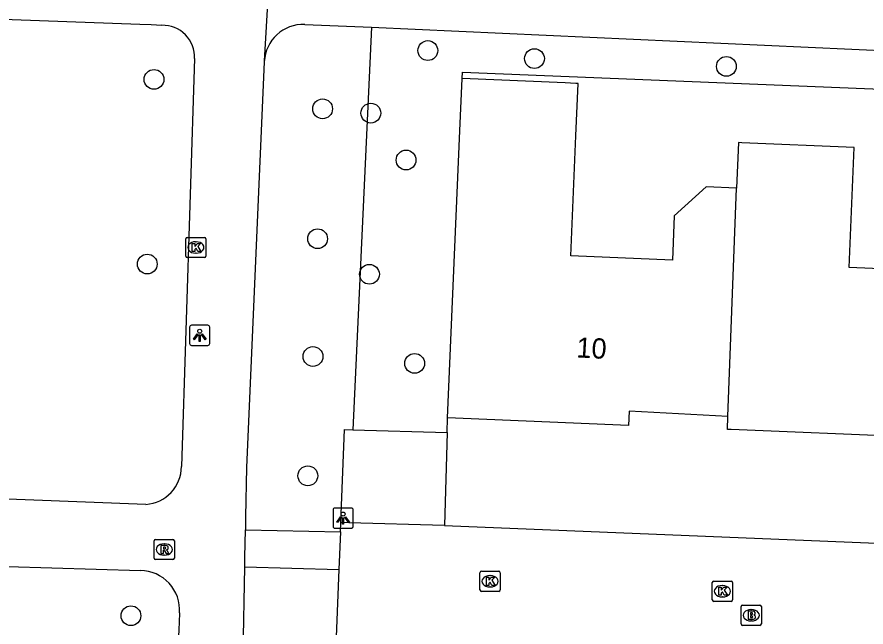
# Model space of a CAD drawing. Extents: x 160787 to 161428, y 386828 to 387483.
# Drawn here: x 161138.66 to 161180.65, y 386928.07 to 386958.22 of the extents above; entities that cross this region are included whole.
import ezdxf

# ---------------------------------------------------------------- set-up
doc = ezdxf.new("R2010")
doc.units = 0
for name, color, linetype in [('IMGEO_Boom', 7, 'Continuous'), ('IMGEO_Brandkraan', 7, 'Continuous'), ('IMGEO_Groenvoorziening', 7, 'Continuous'), ('IMGEO_Kolk', 7, 'Continuous'), ('IMGEO_Lichtpunt', 7, 'Continuous'), ('IMGEO_Pand', 7, 'Continuous'), ('IMGEO_Pand_nummerreeks', 7, 'Continuous'), ('IMGEO_Parkeervlak_open', 7, 'Continuous'), ('IMGEO_Rioolput', 7, 'Continuous'), ('IMGEO_Voetpad_open', 7, 'Continuous')]:
    doc.layers.add(name, color=color, linetype=linetype)

msp = doc.modelspace()

# ---------------------------------------------------------------- linework, layer by layer
at = {"layer": 'IMGEO_Boom'}
for centre in [(161158.98, 386956.561), (161164.252, 386956.162), (161173.744, 386955.777), (161145.436, 386955.135), (161153.776, 386953.68), (161156.161, 386953.468), (161157.904, 386951.15), (161153.527, 386947.26), (161145.102, 386946.006), (161156.092, 386945.501), (161153.299, 386941.438), (161158.327, 386941.096), (161153.044, 386935.541), (161144.293, 386928.624)]:
    msp.add_circle(centre, 0.489, dxfattribs=at)
at = {"layer": 'IMGEO_Brandkraan'}
for p, q in [((161174.547, 386929.147), (161175.399, 386929.147)), ((161174.472, 386928.221), (161174.472, 386929.073)), ((161174.96, 386928.927), (161174.985, 386928.927)), ((161175.473, 386929.073), (161175.473, 386928.221)), ((161174.983, 386928.367), (161174.958, 386928.367)), ((161175.399, 386928.147), (161174.547, 386928.147))]:
    msp.add_line(p, q, dxfattribs=at)
for points in [[(161174.547, 386929.147), (161175.399, 386929.147)], [(161174.472, 386928.221), (161174.472, 386929.073)], [(161174.82, 386928.847), (161174.82, 386928.447), (161175.033, 386928.447)], [(161175.051, 386928.847), (161174.82, 386928.847)], [(161174.999, 386928.766), (161174.945, 386928.766), (161174.945, 386928.69)], [(161174.945, 386928.69), (161174.998, 386928.69)], [(161175.473, 386929.073), (161175.473, 386928.221)], [(161175.007, 386928.614), (161174.945, 386928.614), (161174.945, 386928.533)], [(161174.945, 386928.533), (161175.007, 386928.533)], [(161175.399, 386928.147), (161174.547, 386928.147)]]:
    msp.add_lwpolyline(points, dxfattribs=at)
for centre, radius, start, end in [((161174.549, 386929.071), 0.0765, 91.552, 178.448), ((161174.549, 386929.071), 0.0765, 91.552, 178.448), ((161175.397, 386929.071), 0.0765, 1.552, 88.448), ((161175.397, 386929.071), 0.0765, 1.552, 88.448), ((161175, 386928.728), 0.0379, 267.8285, 90.9355), ((161175.055, 386928.702), 0.145, 59.4692, 91.5367), ((161175.08, 386928.749), 0.0922, 285.5137, 58.1501), ((161175.008, 386928.573), 0.0404, 269.8759, 90.5077), ((161175.039, 386928.698), 0.251, 268.6676, 293.5347), ((161175.085, 386928.557), 0.105, 301.3115, 78.989), ((161174.549, 386928.223), 0.0765, 181.552, 268.448), ((161174.549, 386928.223), 0.0765, 181.552, 268.448), ((161175.397, 386928.223), 0.0765, 271.552, 358.448), ((161175.397, 386928.223), 0.0765, 271.552, 358.448)]:
    msp.add_arc(centre, radius, start, end, dxfattribs=at)
for centre, major_axis, ratio, start_param, end_param in [((161174.959, 386928.647), (-0.387, 0.002), 0.722429, 4.712389, 7.853982), ((161174.984, 386928.647), (-0.39, 0.002), 0.717154, 1.570796, 4.712389)]:
    msp.add_ellipse(centre, major_axis=major_axis, ratio=ratio, start_param=start_param, end_param=end_param, dxfattribs=at)
at = {"layer": 'IMGEO_Groenvoorziening'}
for points in [[(161156.191, 386957.722), (161155.272, 386937.814)], [(161160.676, 386955.179), (161160.69, 386955.487), (161215.866, 386953.251), (161219.516, 386953.103), (161229.654, 386952.691), (161229.444, 386946.775)], [(161159.93, 386937.679), (161159.951, 386938.404)]]:
    msp.add_lwpolyline(points, dxfattribs=at)
at = {"layer": 'IMGEO_Kolk'}
for p, q in [((161147.005, 386946.402), (161147.005, 386947.254)), ((161147.08, 386947.328), (161147.932, 386947.328)), ((161148.006, 386947.254), (161148.006, 386946.402)), ((161147.493, 386947.108), (161147.518, 386947.108)), ((161147.932, 386946.328), (161147.08, 386946.328)), ((161147.516, 386946.548), (161147.491, 386946.548)), ((161161.632, 386930.827), (161162.484, 386930.827)), ((161161.557, 386929.901), (161161.557, 386930.753)), ((161162.045, 386930.607), (161162.07, 386930.607)), ((161162.558, 386930.753), (161162.558, 386929.901)), ((161162.068, 386930.047), (161162.043, 386930.047)), ((161173.047, 386929.41), (161173.047, 386930.262)), ((161173.122, 386930.336), (161173.974, 386930.336)), ((161173.535, 386930.116), (161173.56, 386930.116)), ((161174.048, 386930.262), (161174.048, 386929.41)), ((161162.484, 386929.827), (161161.632, 386929.827)), ((161173.558, 386929.556), (161173.533, 386929.556)), ((161173.974, 386929.336), (161173.122, 386929.336))]:
    msp.add_line(p, q, dxfattribs=at)
for points in [[(161147.005, 386946.402), (161147.005, 386947.254)], [(161147.08, 386947.328), (161147.932, 386947.328)], [(161148.006, 386947.254), (161148.006, 386946.402)], [(161147.326, 386947.028), (161147.449, 386947.028), (161147.449, 386946.877), (161147.579, 386947.028), (161147.743, 386947.028), (161147.597, 386946.877), (161147.75, 386946.628), (161147.598, 386946.628), (161147.513, 386946.792), (161147.449, 386946.725), (161147.449, 386946.628), (161147.326, 386946.628), (161147.326, 386947.028)], [(161147.932, 386946.328), (161147.08, 386946.328)], [(161161.632, 386930.827), (161162.484, 386930.827)], [(161161.557, 386929.901), (161161.557, 386930.753)], [(161161.878, 386930.527), (161162.001, 386930.527), (161162.001, 386930.376), (161162.131, 386930.527), (161162.295, 386930.527), (161162.149, 386930.376), (161162.302, 386930.127), (161162.15, 386930.127), (161162.065, 386930.291), (161162.001, 386930.224), (161162.001, 386930.127), (161161.878, 386930.127), (161161.878, 386930.527)], [(161162.558, 386930.753), (161162.558, 386929.901)], [(161173.047, 386929.41), (161173.047, 386930.262)], [(161173.122, 386930.336), (161173.974, 386930.336)], [(161173.368, 386930.036), (161173.491, 386930.036), (161173.491, 386929.885), (161173.621, 386930.036), (161173.785, 386930.036), (161173.639, 386929.885), (161173.792, 386929.636), (161173.64, 386929.636), (161173.555, 386929.8), (161173.491, 386929.733), (161173.491, 386929.636), (161173.368, 386929.636), (161173.368, 386930.036)], [(161174.048, 386930.262), (161174.048, 386929.41)], [(161162.484, 386929.827), (161161.632, 386929.827)], [(161173.974, 386929.336), (161173.122, 386929.336)]]:
    msp.add_lwpolyline(points, dxfattribs=at)
for centre, start, end in [((161147.082, 386947.252), 91.552, 178.448), ((161147.082, 386947.252), 91.552, 178.448), ((161147.93, 386947.252), 1.552, 88.448), ((161147.93, 386947.252), 1.552, 88.448), ((161147.082, 386946.404), 181.552, 268.448), ((161147.082, 386946.404), 181.552, 268.448), ((161147.93, 386946.404), 271.552, 358.448), ((161147.93, 386946.404), 271.552, 358.448), ((161161.634, 386930.751), 91.552, 178.448), ((161161.634, 386930.751), 91.552, 178.448), ((161162.482, 386930.751), 1.552, 88.448), ((161162.482, 386930.751), 1.552, 88.448), ((161173.124, 386930.26), 91.552, 178.448), ((161173.124, 386930.26), 91.552, 178.448), ((161173.972, 386930.26), 1.552, 88.448), ((161173.972, 386930.26), 1.552, 88.448), ((161161.634, 386929.903), 181.552, 268.448), ((161161.634, 386929.903), 181.552, 268.448), ((161162.482, 386929.903), 271.552, 358.448), ((161162.482, 386929.903), 271.552, 358.448), ((161173.124, 386929.412), 181.552, 268.448), ((161173.124, 386929.412), 181.552, 268.448), ((161173.972, 386929.412), 271.552, 358.448), ((161173.972, 386929.412), 271.552, 358.448)]:
    msp.add_arc(centre, 0.0765, start, end, dxfattribs=at)
for centre, major_axis, ratio, start_param, end_param in [((161147.492, 386946.828), (-0.387, 0.002), 0.722429, 4.712389, 7.853982), ((161147.517, 386946.828), (-0.39, 0.002), 0.717154, 1.570796, 4.712389), ((161162.044, 386930.327), (-0.387, 0.002), 0.722429, 4.712389, 7.853982), ((161162.069, 386930.327), (-0.39, 0.002), 0.717154, 1.570796, 4.712389), ((161173.534, 386929.836), (-0.387, 0.002), 0.722429, 4.712389, 7.853982), ((161173.559, 386929.836), (-0.39, 0.002), 0.717154, 1.570796, 4.712389)]:
    msp.add_ellipse(centre, major_axis=major_axis, ratio=ratio, start_param=start_param, end_param=end_param, dxfattribs=at)
at = {"layer": 'IMGEO_Lichtpunt'}
for p, q in [((161148.101, 386942.986), (161147.293, 386942.986)), ((161148.101, 386942.986), (161147.293, 386942.986)), ((161147.199, 386942.891), (161147.199, 386942.084)), ((161147.199, 386942.891), (161147.199, 386942.084)), ((161148.195, 386942.084), (161148.195, 386942.891)), ((161148.195, 386942.084), (161148.195, 386942.891)), ((161147.293, 386941.99), (161148.101, 386941.99)), ((161147.293, 386941.99), (161148.101, 386941.99)), ((161154.29, 386933.854), (161154.29, 386933.047)), ((161154.29, 386933.854), (161154.29, 386933.047)), ((161155.192, 386933.949), (161154.384, 386933.949)), ((161155.192, 386933.949), (161154.384, 386933.949)), ((161155.286, 386933.047), (161155.286, 386933.854)), ((161155.286, 386933.047), (161155.286, 386933.854)), ((161154.384, 386932.953), (161155.192, 386932.953)), ((161154.384, 386932.953), (161155.192, 386932.953))]:
    msp.add_line(p, q, dxfattribs=at)
for points in [[(161147.573, 386942.555), (161147.612, 386942.527), (161147.424, 386942.265), (161147.386, 386942.292), (161147.573, 386942.555)], [(161147.785, 386942.527), (161147.823, 386942.554), (161148.01, 386942.292), (161147.971, 386942.264), (161147.785, 386942.527)], [(161147.675, 386942.507), (161147.722, 386942.507), (161147.722, 386942.185), (161147.675, 386942.185), (161147.675, 386942.507)], [(161154.664, 386933.518), (161154.703, 386933.49), (161154.515, 386933.228), (161154.477, 386933.255), (161154.664, 386933.518)], [(161154.766, 386933.47), (161154.813, 386933.47), (161154.813, 386933.148), (161154.766, 386933.148), (161154.766, 386933.47)], [(161154.876, 386933.49), (161154.914, 386933.517), (161155.101, 386933.255), (161155.062, 386933.227), (161154.876, 386933.49)]]:
    msp.add_lwpolyline(points, dxfattribs=at)
for centre in [(161147.698, 386942.689), (161154.789, 386933.652)]:
    msp.add_circle(centre, 0.0994, dxfattribs=at)
for centre, start, end in [((161147.293, 386942.891), 90, 180), ((161147.293, 386942.891), 90, 180), ((161148.101, 386942.891), 0, 90), ((161148.101, 386942.891), 0, 90), ((161147.293, 386942.084), 180, 270), ((161147.293, 386942.084), 180, 270), ((161148.101, 386942.084), 270, 0), ((161148.101, 386942.084), 270, 360), ((161154.384, 386933.854), 90, 180), ((161154.384, 386933.854), 90, 180), ((161155.192, 386933.854), 0, 90), ((161155.192, 386933.854), 0, 90), ((161154.384, 386933.047), 180, 270), ((161154.384, 386933.047), 180, 270), ((161155.192, 386933.047), 270, 0), ((161155.192, 386933.047), 270, 360)]:
    msp.add_arc(centre, 0.0946, start, end, dxfattribs=at)
at = {"layer": 'IMGEO_Pand'}
for points in [[(161159.951, 386938.404), (161160.564, 386952.592), (161160.676, 386955.179)], [(161174.249, 386949.766), (161172.751, 386949.829), (161171.169, 386948.394), (161171.077, 386946.197), (161166.051, 386946.408), (161166.3, 386952.352), (161166.411, 386954.932), (161166.299, 386954.937), (161165.764, 386954.96), (161160.676, 386955.179)], [(161187.872, 386945.492), (161179.819, 386945.83), (161180.068, 386951.774), (161174.502, 386952.007), (161174.343, 386952.014), (161174.249, 386949.766)], [(161173.824, 386938.467), (161174.249, 386949.766)], [(161173.824, 386938.467), (161168.943, 386938.73), (161168.899, 386938.029), (161159.951, 386938.404)], [(161187.604, 386937.925), (161182.749, 386938.215), (161182.699, 386937.474), (161173.975, 386937.825), (161173.8, 386937.832), (161173.824, 386938.467)]]:
    msp.add_lwpolyline(points, dxfattribs=at)
at = {"layer": 'IMGEO_Parkeervlak_open'}
for points in [[(161154.675, 386933.229), (161154.858, 386937.826), (161155.272, 386937.814)], [(161155.272, 386937.814), (161159.93, 386937.679)], [(161159.93, 386937.679), (161159.797, 386933.081)]]:
    msp.add_lwpolyline(points, dxfattribs=at)
at = {"layer": 'IMGEO_Rioolput'}
for p, q in [((161145.443, 386931.471), (161145.443, 386932.323)), ((161145.518, 386932.397), (161146.37, 386932.397)), ((161145.931, 386932.177), (161145.956, 386932.177)), ((161146.444, 386932.323), (161146.444, 386931.471)), ((161146.37, 386931.397), (161145.518, 386931.397)), ((161145.954, 386931.617), (161145.929, 386931.617))]:
    msp.add_line(p, q, dxfattribs=at)
for points in [[(161145.443, 386931.471), (161145.443, 386932.323)], [(161145.518, 386932.397), (161146.37, 386932.397)], [(161146.032, 386932.095), (161145.78, 386932.097), (161145.78, 386931.697)], [(161146.444, 386932.323), (161146.444, 386931.471)], [(161145.78, 386931.697), (161145.904, 386931.697), (161145.904, 386931.859), (161145.915, 386931.859)], [(161145.958, 386932.016), (161145.904, 386932.016), (161145.904, 386931.935)], [(161145.904, 386931.935), (161145.956, 386931.935)], [(161145.962, 386931.83), (161146.033, 386931.697), (161146.173, 386931.697), (161146.108, 386931.823)], [(161146.37, 386931.397), (161145.518, 386931.397)]]:
    msp.add_lwpolyline(points, dxfattribs=at)
for centre, radius, start, end in [((161145.52, 386932.321), 0.0765, 91.552, 178.448), ((161145.52, 386932.321), 0.0765, 91.552, 178.448), ((161146.031, 386931.985), 0.109, 350.3612, 89.416), ((161146.368, 386932.321), 0.0765, 1.552, 88.448), ((161146.368, 386932.321), 0.0765, 1.552, 88.448), ((161145.914, 386931.806), 0.0533, 26.0293, 88.6989), ((161145.94, 386932.124), 0.19, 274.7715, 282.9687), ((161145.964, 386931.92), 0.0964, 77.0061, 93.1865), ((161145.978, 386931.977), 0.0378, 276.6634, 79.6772), ((161146.029, 386931.985), 0.112, 277.5842, 350.9817), ((161146.013, 386931.77), 0.108, 29.5134, 73.7905), ((161145.52, 386931.473), 0.0765, 181.552, 268.448), ((161145.52, 386931.473), 0.0765, 181.552, 268.448), ((161146.368, 386931.473), 0.0765, 271.552, 358.448), ((161146.368, 386931.473), 0.0765, 271.552, 358.448)]:
    msp.add_arc(centre, radius, start, end, dxfattribs=at)
for centre, major_axis, ratio, start_param, end_param in [((161145.93, 386931.897), (-0.387, 0.002), 0.722429, 4.712389, 7.853982), ((161145.955, 386931.897), (-0.39, 0.002), 0.717154, 1.570796, 4.712389)]:
    msp.add_ellipse(centre, major_axis=major_axis, ratio=ratio, start_param=start_param, end_param=end_param, dxfattribs=at)
at = {"layer": 'IMGEO_Voetpad_open'}
for points in [[(161151.281, 386962.824), (161150.89, 386956.058), (161150.892, 386956.01)], [(161123.522, 386958.645), (161144.741, 386957.868), (161145.293, 386957.851), (161145.823, 386957.811)], [(161152.89, 386957.853), (161156.191, 386957.722)], [(161156.191, 386957.722), (161190.749, 386956.141), (161213.54, 386955.235), (161233.098, 386954.435), (161234.795, 386954.368)], [(161147.441, 386956.164), (161146.793, 386935.996)], [(161150.892, 386956.01), (161150.005, 386935.951), (161149.964, 386933.516), (161149.953, 386932.865)], [(161145.036, 386934.128), (161123.268, 386934.957)], [(161154.657, 386932.767), (161154.675, 386933.229)], [(161159.797, 386933.081), (161155.076, 386933.218), (161154.675, 386933.229)], [(161159.797, 386933.081), (161228.777, 386930.274)], [(161149.923, 386931.048), (161149.93, 386931.516), (161149.953, 386932.865)], [(161149.953, 386932.865), (161154.657, 386932.767)], [(161154.657, 386932.767), (161154.583, 386930.916)], [(161122.772, 386931.616), (161124.372, 386931.578), (161133.792, 386931.194), (161144.763, 386930.859)], [(161149.217, 386910.758), (161149.85, 386926.73), (161149.923, 386931.048)], [(161149.923, 386931.048), (161154.583, 386930.916)], [(161154.583, 386930.916), (161153.688, 386908.393)], [(161146.697, 386928.766), (161146.684, 386928.299), (161146.658, 386927.946), (161145.787, 386909.589)]]:
    msp.add_lwpolyline(points, dxfattribs=at)
for centre, radius, start, end in [((161145.861, 386956.23), 1.582, 357.6229, 91.3594), ((161152.817, 386955.927), 1.927, 87.8408, 177.5375), ((161144.914, 386936.003), 1.879, 273.7296, 359.7782), ((161144.741, 386928.898), 1.961, 356.1264, 89.3515)]:
    msp.add_arc(centre, radius, start, end, dxfattribs=at)

# ---------------------------------------------------------------- texts
at = {"layer": 'IMGEO_Pand_nummerreeks'}
msp.add_text('10', height=1, rotation=356.9175, dxfattribs=at).set_placement((161166.309, 386941.396))

doc.saveas('drawing.dxf')
